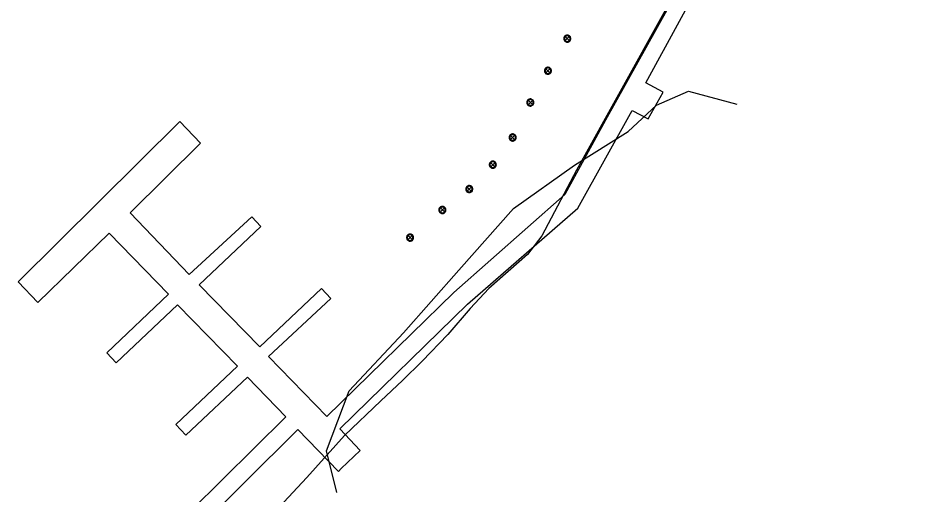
# Model space of a CAD drawing. Extents: x 2161152 to 2175754, y 602179 to 617749.
# Drawn here: x 2165126.7 to 2165385.3, y 606682.1 to 606816.7 of the extents above; entities that cross this region are included whole.
import ezdxf

# ---------------------------------------------------------------- set-up
doc = ezdxf.new("R2010")
doc.units = 0
for name, color, linetype in [('RD_EX_BldgApp_Deck', 7, 'Continuous'), ('RD_EX_BldgApp_Post', 7, 'Continuous'), ('RD_EX_H2O', 7, 'Continuous'), ('RD_EX_VEG', 7, 'Continuous')]:
    doc.layers.add(name, color=color, linetype=linetype)

msp = doc.modelspace()

# ---------------------------------------------------------------- linework, layer by layer
at = {"layer": 'RD_EX_BldgApp_Deck'}
for points in [[(2165160.35, 606655.42), (2165205.77, 606700.48), (2165217.23, 606688.67), (2165218.07, 606689.47), (2165223.41, 606694.61), (2165217.64, 606700.73), (2165253.73, 606735.92), (2165284.96, 606763.01), (2165300.29, 606790.6), (2165304.86, 606788.3), (2165309.06, 606795.84), (2165304.13, 606798.45), (2165350.11, 606882.54), (2165354.18, 606889.97), (2165360.87, 606902.22), (2165385.29, 606944.87)], [(2165327.92, 606851), (2165292.74, 606787.87), (2165281.29, 606766.9), (2165249.87, 606739.22), (2165213.97, 606704.16), (2165197.5, 606721.09), (2165215.07, 606737.48), (2165212.5, 606740.37), (2165194.98, 606723.89), (2165177.87, 606741.4), (2165195.33, 606757.83), (2165192.79, 606760.57), (2165175.09, 606744.33), (2165158.4, 606761.7), (2165178.24, 606781.43), (2165172.45, 606787.49), (2165126.73, 606742.26), (2165132.29, 606736.37), (2165152.42, 606755.99), (2165169.24, 606738.76), (2165151.75, 606722.19), (2165154.4, 606719.37), (2165171.72, 606735.75), (2165188.71, 606718.42), (2165171.32, 606701.9), (2165174.1, 606698.94), (2165191.52, 606715.33), (2165202.4, 606704.07), (2165157.6, 606659.83)]]:
    msp.add_lwpolyline(points, dxfattribs=at)
at = {"layer": 'RD_EX_BldgApp_Post'}
for p, q in [((2165282.52, 606810.37), (2165281.39, 606811.5)), ((2165281.39, 606810.37), (2165282.52, 606811.5)), ((2165277.05, 606801.29), (2165275.92, 606802.42)), ((2165275.92, 606801.29), (2165277.05, 606802.42)), ((2165272.08, 606792.32), (2165270.95, 606793.46)), ((2165270.95, 606792.32), (2165272.08, 606793.46)), ((2165267.08, 606782.44), (2165265.95, 606783.57)), ((2165265.95, 606782.44), (2165267.08, 606783.57)), ((2165261.46, 606774.75), (2165260.33, 606775.89)), ((2165260.33, 606774.75), (2165261.46, 606775.89)), ((2165254.82, 606767.86), (2165253.68, 606769)), ((2165253.68, 606767.86), (2165254.82, 606769)), ((2165247.2, 606761.96), (2165246.07, 606763.09)), ((2165246.07, 606761.96), (2165247.2, 606763.09)), ((2165238.08, 606754.16), (2165236.95, 606755.3)), ((2165236.95, 606754.16), (2165238.08, 606755.3))]:
    msp.add_line(p, q, dxfattribs=at)
for points in [[(2165282.96, 606810.93), (2165282.95, 606811.09), (2165282.91, 606811.25), (2165282.84, 606811.42), (2165282.73, 606811.57), (2165282.59, 606811.71), (2165282.43, 606811.82), (2165282.25, 606811.89), (2165282.06, 606811.93), (2165281.87, 606811.93), (2165281.7, 606811.9), (2165281.55, 606811.85), (2165281.41, 606811.78), (2165281.29, 606811.68), (2165281.17, 606811.55), (2165281.07, 606811.4), (2165281, 606811.23), (2165280.96, 606811.03), (2165280.96, 606810.84), (2165281, 606810.64), (2165281.07, 606810.47), (2165281.17, 606810.31), (2165281.29, 606810.19), (2165281.41, 606810.09), (2165281.55, 606810.02), (2165281.7, 606809.97), (2165281.87, 606809.94), (2165282.06, 606809.94), (2165282.25, 606809.97), (2165282.43, 606810.05), (2165282.59, 606810.16), (2165282.73, 606810.3), (2165282.84, 606810.45), (2165282.91, 606810.62), (2165282.95, 606810.78), (2165282.96, 606810.93)], [(2165282.76, 606810.93), (2165282.75, 606811.06), (2165282.72, 606811.19), (2165282.66, 606811.32), (2165282.58, 606811.44), (2165282.47, 606811.55), (2165282.33, 606811.64), (2165282.19, 606811.7), (2165282.04, 606811.73), (2165281.89, 606811.73), (2165281.75, 606811.71), (2165281.63, 606811.67), (2165281.52, 606811.61), (2165281.42, 606811.53), (2165281.33, 606811.43), (2165281.25, 606811.31), (2165281.19, 606811.17), (2165281.16, 606811.01), (2165281.16, 606810.86), (2165281.19, 606810.7), (2165281.25, 606810.56), (2165281.33, 606810.44), (2165281.42, 606810.34), (2165281.52, 606810.26), (2165281.63, 606810.2), (2165281.75, 606810.16), (2165281.89, 606810.14), (2165282.04, 606810.14), (2165282.19, 606810.17), (2165282.33, 606810.23), (2165282.47, 606810.31), (2165282.58, 606810.42), (2165282.66, 606810.55), (2165282.72, 606810.68), (2165282.75, 606810.81), (2165282.76, 606810.93)], [(2165277.49, 606801.85), (2165277.48, 606802.01), (2165277.44, 606802.17), (2165277.37, 606802.34), (2165277.26, 606802.49), (2165277.12, 606802.63), (2165276.96, 606802.74), (2165276.78, 606802.81), (2165276.59, 606802.85), (2165276.4, 606802.85), (2165276.23, 606802.82), (2165276.08, 606802.77), (2165275.94, 606802.7), (2165275.82, 606802.6), (2165275.7, 606802.47), (2165275.6, 606802.32), (2165275.53, 606802.15), (2165275.49, 606801.95), (2165275.49, 606801.76), (2165275.53, 606801.56), (2165275.6, 606801.39), (2165275.7, 606801.23), (2165275.82, 606801.11), (2165275.94, 606801.01), (2165276.08, 606800.94), (2165276.23, 606800.89), (2165276.4, 606800.86), (2165276.59, 606800.86), (2165276.78, 606800.89), (2165276.96, 606800.97), (2165277.12, 606801.08), (2165277.26, 606801.22), (2165277.37, 606801.37), (2165277.44, 606801.54), (2165277.48, 606801.7), (2165277.49, 606801.85)], [(2165277.29, 606801.85), (2165277.28, 606801.98), (2165277.25, 606802.11), (2165277.19, 606802.24), (2165277.11, 606802.36), (2165277, 606802.47), (2165276.86, 606802.56), (2165276.72, 606802.62), (2165276.57, 606802.65), (2165276.42, 606802.65), (2165276.28, 606802.63), (2165276.16, 606802.59), (2165276.05, 606802.53), (2165275.95, 606802.45), (2165275.86, 606802.35), (2165275.78, 606802.23), (2165275.72, 606802.09), (2165275.69, 606801.93), (2165275.69, 606801.78), (2165275.72, 606801.62), (2165275.78, 606801.48), (2165275.86, 606801.36), (2165275.95, 606801.26), (2165276.05, 606801.18), (2165276.16, 606801.12), (2165276.28, 606801.08), (2165276.42, 606801.06), (2165276.57, 606801.06), (2165276.72, 606801.09), (2165276.86, 606801.15), (2165277, 606801.23), (2165277.11, 606801.34), (2165277.19, 606801.47), (2165277.25, 606801.6), (2165277.28, 606801.73), (2165277.29, 606801.85)], [(2165272.51, 606792.89), (2165272.5, 606793.04), (2165272.46, 606793.21), (2165272.39, 606793.37), (2165272.29, 606793.53), (2165272.15, 606793.66), (2165271.98, 606793.77), (2165271.8, 606793.85), (2165271.61, 606793.89), (2165271.43, 606793.89), (2165271.26, 606793.86), (2165271.1, 606793.8), (2165270.97, 606793.73), (2165270.84, 606793.63), (2165270.72, 606793.51), (2165270.63, 606793.36), (2165270.55, 606793.18), (2165270.51, 606792.99), (2165270.51, 606792.79), (2165270.55, 606792.6), (2165270.63, 606792.42), (2165270.72, 606792.27), (2165270.84, 606792.14), (2165270.97, 606792.05), (2165271.1, 606791.97), (2165271.26, 606791.92), (2165271.43, 606791.89), (2165271.61, 606791.89), (2165271.8, 606791.93), (2165271.98, 606792), (2165272.15, 606792.11), (2165272.29, 606792.25), (2165272.39, 606792.41), (2165272.46, 606792.57), (2165272.5, 606792.73), (2165272.51, 606792.89)], [(2165272.31, 606792.89), (2165272.3, 606793.01), (2165272.27, 606793.14), (2165272.22, 606793.27), (2165272.13, 606793.4), (2165272.02, 606793.51), (2165271.89, 606793.6), (2165271.74, 606793.66), (2165271.59, 606793.69), (2165271.45, 606793.69), (2165271.31, 606793.66), (2165271.18, 606793.62), (2165271.08, 606793.56), (2165270.98, 606793.48), (2165270.88, 606793.38), (2165270.8, 606793.26), (2165270.74, 606793.12), (2165270.71, 606792.97), (2165270.71, 606792.81), (2165270.74, 606792.66), (2165270.8, 606792.51), (2165270.88, 606792.39), (2165270.98, 606792.29), (2165271.08, 606792.22), (2165271.18, 606792.16), (2165271.31, 606792.11), (2165271.45, 606792.09), (2165271.59, 606792.09), (2165271.74, 606792.12), (2165271.89, 606792.18), (2165272.02, 606792.27), (2165272.13, 606792.38), (2165272.22, 606792.5), (2165272.27, 606792.64), (2165272.3, 606792.77), (2165272.31, 606792.89)], [(2165267.52, 606783), (2165267.51, 606783.16), (2165267.47, 606783.32), (2165267.4, 606783.48), (2165267.29, 606783.64), (2165267.15, 606783.78), (2165266.99, 606783.89), (2165266.81, 606783.96), (2165266.62, 606784), (2165266.43, 606784), (2165266.26, 606783.97), (2165266.11, 606783.92), (2165265.97, 606783.85), (2165265.85, 606783.75), (2165265.73, 606783.62), (2165265.63, 606783.47), (2165265.56, 606783.29), (2165265.52, 606783.1), (2165265.52, 606782.9), (2165265.56, 606782.71), (2165265.63, 606782.54), (2165265.73, 606782.38), (2165265.85, 606782.26), (2165265.97, 606782.16), (2165266.11, 606782.09), (2165266.26, 606782.03), (2165266.43, 606782), (2165266.62, 606782.01), (2165266.81, 606782.04), (2165266.99, 606782.12), (2165267.15, 606782.23), (2165267.29, 606782.37), (2165267.4, 606782.52), (2165267.47, 606782.69), (2165267.51, 606782.85), (2165267.52, 606783)], [(2165267.32, 606783), (2165267.31, 606783.13), (2165267.28, 606783.26), (2165267.22, 606783.39), (2165267.14, 606783.51), (2165267.03, 606783.62), (2165266.89, 606783.71), (2165266.75, 606783.77), (2165266.6, 606783.8), (2165266.45, 606783.8), (2165266.31, 606783.78), (2165266.19, 606783.74), (2165266.08, 606783.68), (2165265.98, 606783.6), (2165265.89, 606783.5), (2165265.81, 606783.38), (2165265.75, 606783.24), (2165265.72, 606783.08), (2165265.72, 606782.92), (2165265.75, 606782.77), (2165265.81, 606782.63), (2165265.89, 606782.51), (2165265.98, 606782.41), (2165266.08, 606782.33), (2165266.19, 606782.27), (2165266.31, 606782.23), (2165266.45, 606782.2), (2165266.6, 606782.21), (2165266.75, 606782.24), (2165266.89, 606782.3), (2165267.03, 606782.38), (2165267.14, 606782.49), (2165267.22, 606782.62), (2165267.28, 606782.75), (2165267.31, 606782.88), (2165267.32, 606783)], [(2165261.9, 606775.32), (2165261.88, 606775.48), (2165261.85, 606775.64), (2165261.77, 606775.8), (2165261.67, 606775.96), (2165261.53, 606776.1), (2165261.37, 606776.21), (2165261.18, 606776.28), (2165261, 606776.32), (2165260.81, 606776.32), (2165260.64, 606776.29), (2165260.48, 606776.24), (2165260.35, 606776.16), (2165260.22, 606776.07), (2165260.11, 606775.94), (2165260.01, 606775.79), (2165259.94, 606775.61), (2165259.9, 606775.42), (2165259.9, 606775.22), (2165259.94, 606775.03), (2165260.01, 606774.85), (2165260.11, 606774.7), (2165260.22, 606774.58), (2165260.35, 606774.48), (2165260.48, 606774.41), (2165260.64, 606774.35), (2165260.81, 606774.32), (2165261, 606774.32), (2165261.18, 606774.36), (2165261.37, 606774.44), (2165261.53, 606774.55), (2165261.67, 606774.69), (2165261.77, 606774.84), (2165261.85, 606775), (2165261.88, 606775.17), (2165261.9, 606775.32)], [(2165261.7, 606775.32), (2165261.69, 606775.45), (2165261.66, 606775.58), (2165261.6, 606775.71), (2165261.51, 606775.83), (2165261.4, 606775.94), (2165261.27, 606776.03), (2165261.13, 606776.09), (2165260.98, 606776.12), (2165260.83, 606776.12), (2165260.69, 606776.1), (2165260.57, 606776.05), (2165260.46, 606776), (2165260.36, 606775.92), (2165260.26, 606775.82), (2165260.18, 606775.7), (2165260.13, 606775.55), (2165260.1, 606775.4), (2165260.1, 606775.24), (2165260.13, 606775.09), (2165260.18, 606774.95), (2165260.26, 606774.83), (2165260.36, 606774.73), (2165260.46, 606774.65), (2165260.57, 606774.59), (2165260.69, 606774.55), (2165260.83, 606774.52), (2165260.98, 606774.52), (2165261.13, 606774.55), (2165261.27, 606774.61), (2165261.4, 606774.7), (2165261.51, 606774.81), (2165261.6, 606774.94), (2165261.66, 606775.07), (2165261.69, 606775.2), (2165261.7, 606775.32)], [(2165255.25, 606768.43), (2165255.24, 606768.59), (2165255.2, 606768.75), (2165255.13, 606768.91), (2165255.02, 606769.07), (2165254.89, 606769.21), (2165254.72, 606769.32), (2165254.54, 606769.39), (2165254.35, 606769.43), (2165254.17, 606769.43), (2165253.99, 606769.4), (2165253.84, 606769.35), (2165253.71, 606769.27), (2165253.58, 606769.18), (2165253.46, 606769.05), (2165253.36, 606768.9), (2165253.29, 606768.72), (2165253.25, 606768.53), (2165253.25, 606768.33), (2165253.29, 606768.14), (2165253.36, 606767.96), (2165253.46, 606767.81), (2165253.58, 606767.69), (2165253.71, 606767.59), (2165253.84, 606767.52), (2165253.99, 606767.46), (2165254.17, 606767.43), (2165254.35, 606767.43), (2165254.54, 606767.47), (2165254.72, 606767.55), (2165254.89, 606767.66), (2165255.02, 606767.79), (2165255.13, 606767.95), (2165255.2, 606768.11), (2165255.24, 606768.28), (2165255.25, 606768.43)], [(2165255.05, 606768.43), (2165255.04, 606768.56), (2165255.01, 606768.69), (2165254.95, 606768.82), (2165254.87, 606768.94), (2165254.76, 606769.05), (2165254.63, 606769.14), (2165254.48, 606769.2), (2165254.33, 606769.23), (2165254.18, 606769.23), (2165254.05, 606769.21), (2165253.92, 606769.16), (2165253.82, 606769.11), (2165253.71, 606769.03), (2165253.62, 606768.93), (2165253.54, 606768.81), (2165253.48, 606768.66), (2165253.45, 606768.51), (2165253.45, 606768.35), (2165253.48, 606768.2), (2165253.54, 606768.06), (2165253.62, 606767.94), (2165253.71, 606767.84), (2165253.82, 606767.76), (2165253.92, 606767.7), (2165254.05, 606767.66), (2165254.18, 606767.63), (2165254.33, 606767.63), (2165254.48, 606767.66), (2165254.63, 606767.72), (2165254.76, 606767.81), (2165254.87, 606767.92), (2165254.95, 606768.05), (2165255.01, 606768.18), (2165255.04, 606768.31), (2165255.05, 606768.43)], [(2165247.64, 606762.53), (2165247.62, 606762.68), (2165247.58, 606762.84), (2165247.51, 606763.01), (2165247.41, 606763.16), (2165247.27, 606763.3), (2165247.11, 606763.41), (2165246.92, 606763.49), (2165246.73, 606763.52), (2165246.55, 606763.53), (2165246.38, 606763.5), (2165246.22, 606763.44), (2165246.09, 606763.37), (2165245.96, 606763.27), (2165245.85, 606763.15), (2165245.75, 606762.99), (2165245.67, 606762.82), (2165245.64, 606762.63), (2165245.64, 606762.43), (2165245.67, 606762.24), (2165245.75, 606762.06), (2165245.85, 606761.91), (2165245.96, 606761.78), (2165246.09, 606761.68), (2165246.22, 606761.61), (2165246.38, 606761.56), (2165246.55, 606761.53), (2165246.73, 606761.53), (2165246.92, 606761.57), (2165247.11, 606761.64), (2165247.27, 606761.75), (2165247.41, 606761.89), (2165247.51, 606762.05), (2165247.58, 606762.21), (2165247.62, 606762.37), (2165247.64, 606762.53)], [(2165247.43, 606762.53), (2165247.43, 606762.65), (2165247.39, 606762.78), (2165247.34, 606762.91), (2165247.25, 606763.04), (2165247.14, 606763.15), (2165247.01, 606763.23), (2165246.86, 606763.29), (2165246.71, 606763.32), (2165246.57, 606763.33), (2165246.43, 606763.3), (2165246.3, 606763.26), (2165246.2, 606763.2), (2165246.1, 606763.12), (2165246, 606763.02), (2165245.92, 606762.9), (2165245.87, 606762.76), (2165245.83, 606762.61), (2165245.83, 606762.45), (2165245.87, 606762.29), (2165245.92, 606762.15), (2165246, 606762.03), (2165246.1, 606761.93), (2165246.2, 606761.85), (2165246.3, 606761.79), (2165246.43, 606761.75), (2165246.57, 606761.73), (2165246.71, 606761.73), (2165246.86, 606761.76), (2165247.01, 606761.82), (2165247.14, 606761.91), (2165247.25, 606762.02), (2165247.34, 606762.14), (2165247.39, 606762.27), (2165247.43, 606762.4), (2165247.43, 606762.53)], [(2165238.52, 606754.73), (2165238.51, 606754.88), (2165238.47, 606755.05), (2165238.4, 606755.21), (2165238.29, 606755.37), (2165238.15, 606755.5), (2165237.99, 606755.61), (2165237.81, 606755.69), (2165237.62, 606755.73), (2165237.43, 606755.73), (2165237.26, 606755.7), (2165237.11, 606755.64), (2165236.97, 606755.57), (2165236.85, 606755.47), (2165236.73, 606755.35), (2165236.63, 606755.2), (2165236.56, 606755.02), (2165236.52, 606754.83), (2165236.52, 606754.63), (2165236.56, 606754.44), (2165236.63, 606754.26), (2165236.73, 606754.11), (2165236.85, 606753.98), (2165236.97, 606753.89), (2165237.11, 606753.81), (2165237.26, 606753.76), (2165237.43, 606753.73), (2165237.62, 606753.73), (2165237.81, 606753.77), (2165237.99, 606753.85), (2165238.15, 606753.95), (2165238.29, 606754.09), (2165238.4, 606754.25), (2165238.47, 606754.41), (2165238.51, 606754.57), (2165238.52, 606754.73)], [(2165238.32, 606754.73), (2165238.31, 606754.85), (2165238.28, 606754.98), (2165238.22, 606755.11), (2165238.14, 606755.24), (2165238.03, 606755.35), (2165237.9, 606755.44), (2165237.75, 606755.5), (2165237.6, 606755.53), (2165237.45, 606755.53), (2165237.31, 606755.5), (2165237.19, 606755.46), (2165237.08, 606755.4), (2165236.98, 606755.33), (2165236.89, 606755.23), (2165236.81, 606755.1), (2165236.75, 606754.96), (2165236.72, 606754.81), (2165236.72, 606754.65), (2165236.75, 606754.5), (2165236.81, 606754.36), (2165236.89, 606754.23), (2165236.98, 606754.13), (2165237.08, 606754.06), (2165237.19, 606754), (2165237.31, 606753.95), (2165237.45, 606753.93), (2165237.6, 606753.93), (2165237.75, 606753.96), (2165237.9, 606754.02), (2165238.03, 606754.11), (2165238.14, 606754.22), (2165238.22, 606754.34), (2165238.28, 606754.48), (2165238.31, 606754.61), (2165238.32, 606754.73)]]:
    msp.add_lwpolyline(points, dxfattribs=at)
at = {"layer": 'RD_EX_H2O'}
msp.add_lwpolyline([(2165379.87, 606956.58), (2165374.83, 606950.07), (2165372.31, 606948.11), (2165369.87, 606945.61), (2165369.22, 606943.94), (2165370.96, 606942), (2165372.95, 606940.59), (2165374.79, 606938.9), (2165374.85, 606938.39), (2165340.34, 606874.53), (2165309.3, 606818.2), (2165284.57, 606773.77), (2165274.73, 606755.19), (2165270.69, 606749.92), (2165265.22, 606745.12), (2165259.79, 606740.35), (2165254.5, 606734.69), (2165248.15, 606727.36), (2165240.95, 606719.81), (2165235.39, 606714.32), (2165229.21, 606708.64), (2165218.95, 606698.78), (2165208.32, 606686.94), (2165200.45, 606678.6)], dxfattribs=at)
at = {"layer": 'RD_EX_VEG'}
msp.add_lwpolyline([(2165216.83, 606682.75), (2165213.85, 606694.51), (2165220.32, 606711.44), (2165235.64, 606727.82), (2165251.26, 606745.51), (2165266.71, 606762.9), (2165284.04, 606775.14), (2165299.13, 606784.74), (2165307.19, 606792.1), (2165316.26, 606796.05), (2165329.89, 606792.39)], dxfattribs=at)

doc.saveas('drawing.dxf')
